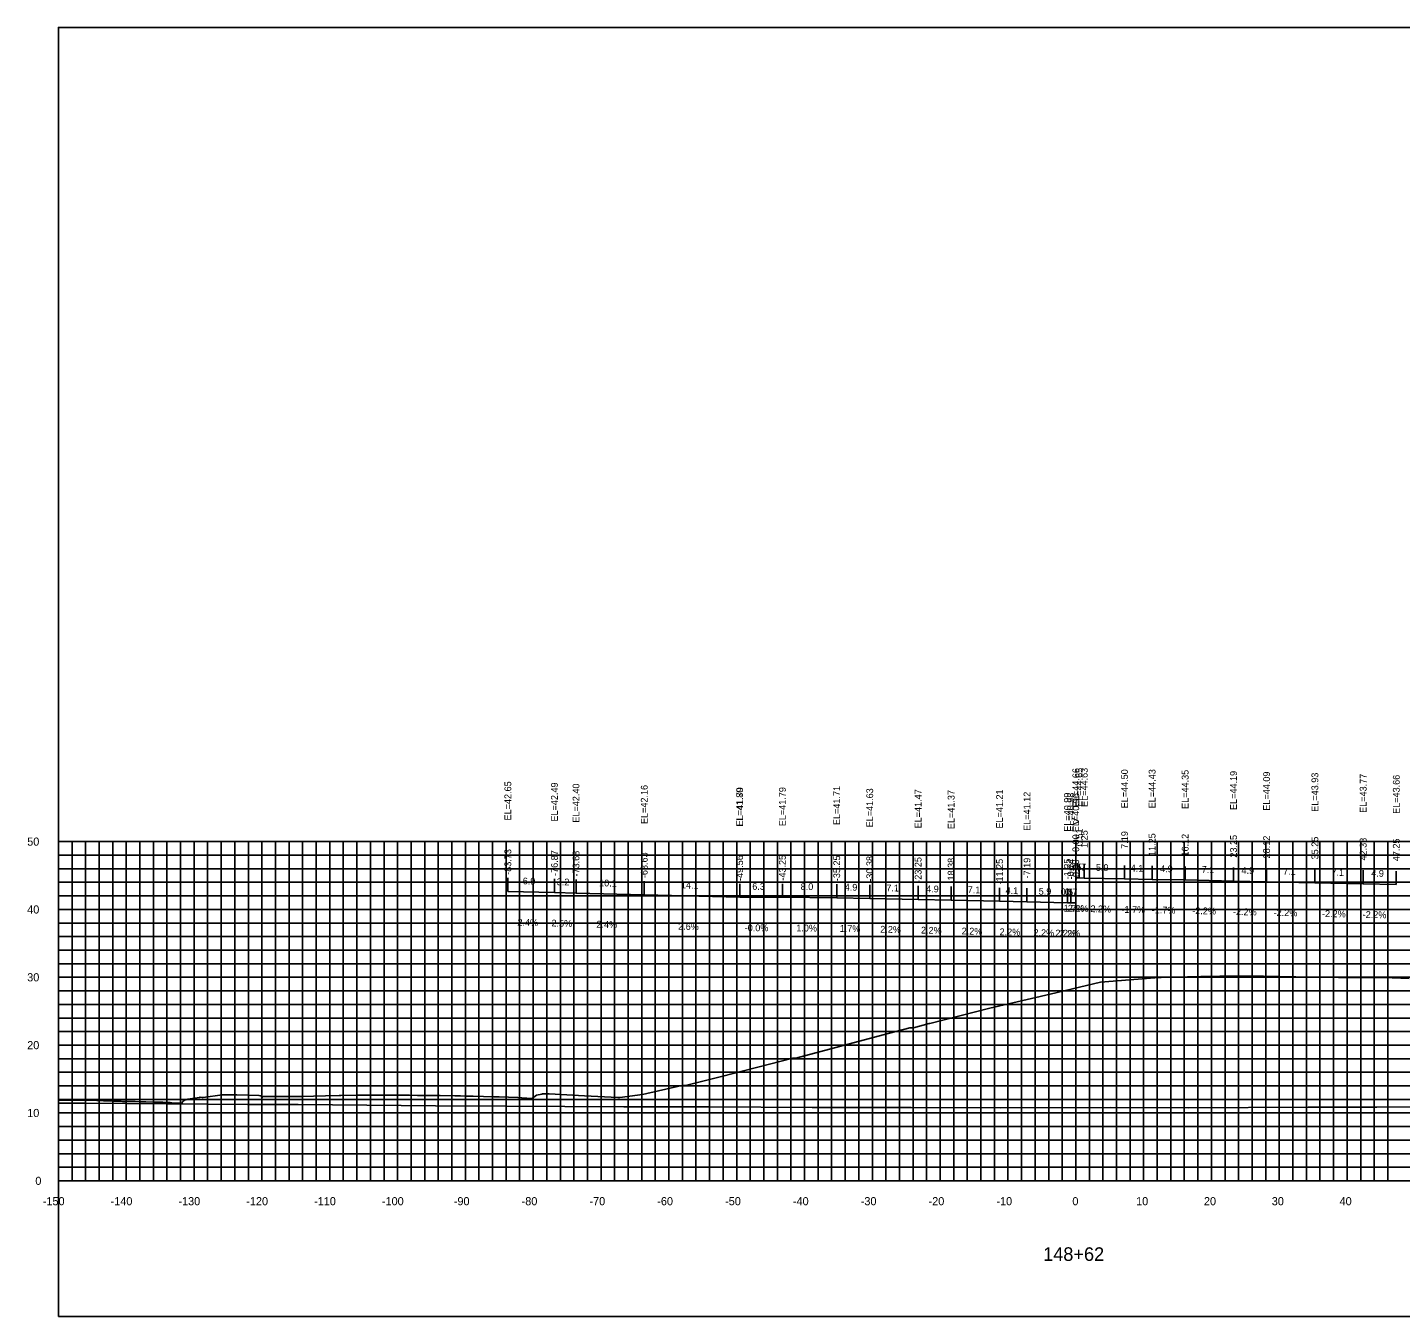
# Model space of a CAD drawing. Extents: x 1800880 to 1818864, y 245271 to 250560.
# Drawn here: x 1809065.8 to 1809268.2, y 247793.8 to 247983.8 of the extents above; entities that cross this region are included whole.
import ezdxf

# ---------------------------------------------------------------- set-up
doc = ezdxf.new("R2010")
doc.units = 0
for name, color, linetype in [('33', 7, 'Continuous'), ('ANNO-TXT', 7, 'Continuous'), ('AXIS', 7, 'Continuous'), ('CL-CNST', 7, 'Continuous'), ('DESIGN - DRAINAGE - Bridges', 7, 'Continuous'), ('Level 32', 7, 'Continuous'), ('Level 37', 7, 'Continuous'), ('Level 46', 7, 'Continuous'), ('Level 62', 7, 'Continuous'), ('SHT-BDR', 7, 'Continuous')]:
    doc.layers.add(name, color=color, linetype=linetype)

msp = doc.modelspace()

# ---------------------------------------------------------------- linework, layer by layer
at = {"layer": 'AXIS'}
msp.add_lwpolyline([(1809220.36, 247858.46), (1809220.86, 247858.45), (1809221.61, 247858.43), (1809227.55, 247858.3), (1809231.61, 247858.23), (1809236.48, 247858.15), (1809243.61, 247857.99), (1809248.48, 247857.89), (1809255.61, 247857.73), (1809262.73, 247857.57), (1809267.61, 247857.46)], dxfattribs=at)
at = {"layer": 'CL-CNST'}
msp.add_lwpolyline([(1809070.36, 247825.7), (1809076.01, 247825.63), (1809077, 247825.61), (1809078.48, 247825.56), (1809078.55, 247825.56), (1809078.62, 247825.55), (1809078.71, 247825.55), (1809078.8, 247825.55), (1809078.9, 247825.55), (1809079.01, 247825.54), (1809079.14, 247825.54), (1809079.28, 247825.53), (1809079.44, 247825.53), (1809079.63, 247825.52), (1809079.81, 247825.51), (1809079.84, 247825.51), (1809080.08, 247825.51), (1809080.37, 247825.5), (1809080.71, 247825.49), (1809081.13, 247825.48), (1809081.66, 247825.47), (1809082.34, 247825.46), (1809083.25, 247825.44), (1809084.53, 247825.41), (1809085.77, 247825.38), (1809085.98, 247825.37), (1809086.24, 247825.36), (1809086.44, 247825.35), (1809086.62, 247825.34), (1809086.76, 247825.33), (1809086.89, 247825.32), (1809087, 247825.31), (1809087.09, 247825.31), (1809088.59, 247825.23), (1809088.61, 247825.21), (1809088.65, 247825.49), (1809088.68, 247825.5), (1809089, 247825.75), (1809089.16, 247825.75), (1809089.44, 247825.85), (1809091.17, 247826.1), (1809091.25, 247826.11), (1809091.53, 247826.1), (1809091.72, 247826.1), (1809094.49, 247826.48), (1809095.94, 247826.49), (1809096.02, 247826.49), (1809096.59, 247826.5), (1809096.65, 247826.5), (1809099.92, 247826.38), (1809100.2, 247826.32), (1809100.38, 247826.06), (1809100.38, 247826.06), (1809100.38, 247826.07), (1809100.39, 247826.08), (1809100.4, 247826.08), (1809100.4, 247826.09), (1809100.42, 247826.11), (1809100.43, 247826.11), (1809100.44, 247826.12), (1809100.44, 247826.13), (1809100.45, 247826.15), (1809100.47, 247826.16), (1809100.48, 247826.17), (1809100.49, 247826.19), (1809100.51, 247826.2), (1809100.52, 247826.22), (1809100.53, 247826.23), (1809101.88, 247826.22), (1809102.06, 247826.22), (1809106.19, 247826.23), (1809109.74, 247826.32), (1809111.73, 247826.37), (1809111.98, 247826.38), (1809114.41, 247826.44), (1809116, 247826.44), (1809116.12, 247826.44), (1809116.41, 247826.44), (1809117.29, 247826.44), (1809120.24, 247826.43), (1809121.06, 247826.42), (1809122.14, 247826.41), (1809123.31, 247826.4), (1809126.62, 247826.37), (1809128.79, 247826.32), (1809129.63, 247826.31), (1809130.45, 247826.29), (1809130.83, 247826.29), (1809131.51, 247826.28), (1809134.54, 247826.19), (1809135.36, 247826.16), (1809138.09, 247826.06), (1809138.63, 247826.04), (1809138.7, 247826.03), (1809140.2, 247825.92), (1809140.47, 247826.13), (1809140.86, 247826.41), (1809141.62, 247826.59), (1809141.72, 247826.61), (1809141.75, 247826.61), (1809142.02, 247826.61), (1809142.25, 247826.61), (1809142.73, 247826.61), (1809147.9, 247826.34), (1809152.84, 247826.1), (1809153.14, 247826.1), (1809156.49, 247826.53), (1809162.29, 247827.85), (1809162.49, 247827.85), (1809162.79, 247827.85), (1809168.14, 247829.19), (1809178.62, 247831.89), (1809178.85, 247831.89), (1809179.08, 247831.88), (1809191.95, 247835.31), (1809195.9, 247836.36), (1809196.03, 247836.36), (1809196.41, 247836.36), (1809198.73, 247836.99), (1809198.82, 247836.99), (1809207.68, 247839.25), (1809216.57, 247841.3), (1809223.98, 247843.07), (1809232.01, 247843.72), (1809232.92, 247843.79), (1809238.8, 247843.91), (1809244.42, 247844.04), (1809248.05, 247843.97), (1809255.18, 247843.83), (1809259.11, 247843.78), (1809266.98, 247843.7), (1809269.49, 247843.63)], dxfattribs=at)
at = {"layer": 'DESIGN - DRAINAGE - Bridges'}
for p, q in [((1809070.3, 247863.8), (1809070.36, 247863.8)), ((1809070.36, 247813.8), (1809070.36, 247863.8)), ((1809070.3, 247853.8), (1809070.36, 247853.8)), ((1809070.3, 247843.8), (1809070.36, 247843.8)), ((1809070.3, 247833.8), (1809070.36, 247833.8)), ((1809070.3, 247823.8), (1809070.36, 247823.8)), ((1809070.3, 247813.8), (1809070.36, 247813.8)), ((1809070.36, 247813.8), (1809370.36, 247813.8)), ((1809070.36, 247813.74), (1809070.36, 247813.8)), ((1809080.36, 247813.74), (1809080.36, 247813.8)), ((1809090.36, 247813.74), (1809090.36, 247813.8)), ((1809100.36, 247813.74), (1809100.36, 247813.8)), ((1809110.36, 247813.74), (1809110.36, 247813.8)), ((1809120.36, 247813.74), (1809120.36, 247813.8)), ((1809130.36, 247813.74), (1809130.36, 247813.8)), ((1809140.36, 247813.74), (1809140.36, 247813.8)), ((1809150.36, 247813.74), (1809150.36, 247813.8)), ((1809160.36, 247813.74), (1809160.36, 247813.8)), ((1809170.36, 247813.74), (1809170.36, 247813.8)), ((1809180.36, 247813.74), (1809180.36, 247813.8)), ((1809190.36, 247813.74), (1809190.36, 247813.8)), ((1809200.36, 247813.74), (1809200.36, 247813.8)), ((1809210.36, 247813.74), (1809210.36, 247813.8)), ((1809220.36, 247813.74), (1809220.36, 247813.8)), ((1809230.36, 247813.74), (1809230.36, 247813.8)), ((1809240.36, 247813.74), (1809240.36, 247813.8)), ((1809250.36, 247813.74), (1809250.36, 247813.8)), ((1809260.36, 247813.74), (1809260.36, 247813.8))]:
    msp.add_line(p, q, dxfattribs=at)
at = {"layer": 'Level 37'}
for p, q in [((1809220.36, 247858.46), (1809220.36, 247860.46)), ((1809220.86, 247858.45), (1809220.86, 247860.45)), ((1809221.61, 247858.43), (1809221.61, 247860.43)), ((1809227.55, 247858.3), (1809227.55, 247860.3)), ((1809231.61, 247858.23), (1809231.61, 247860.23)), ((1809236.48, 247858.15), (1809236.48, 247860.15)), ((1809243.61, 247857.99), (1809243.61, 247859.99)), ((1809248.48, 247857.89), (1809248.48, 247859.89)), ((1809255.61, 247857.73), (1809255.61, 247859.73)), ((1809136.62, 247856.45), (1809136.62, 247858.45)), ((1809143.49, 247856.29), (1809143.49, 247858.29)), ((1809146.67, 247856.2), (1809146.67, 247858.2)), ((1809156.73, 247855.96), (1809156.73, 247857.96)), ((1809262.73, 247857.57), (1809262.73, 247859.57)), ((1809267.61, 247857.46), (1809267.61, 247859.46)), ((1809170.8, 247855.6), (1809170.8, 247857.6)), ((1809170.8, 247855.59), (1809170.8, 247857.59)), ((1809177.1, 247855.59), (1809177.1, 247857.59)), ((1809185.11, 247855.51), (1809185.11, 247857.51)), ((1809189.98, 247855.43), (1809189.98, 247857.43)), ((1809197.11, 247855.27), (1809197.11, 247857.27)), ((1809201.98, 247855.17), (1809201.98, 247857.17)), ((1809209.11, 247855.01), (1809209.11, 247857.01)), ((1809213.16, 247854.92), (1809213.16, 247856.92)), ((1809219.11, 247854.79), (1809219.11, 247856.79)), ((1809219.61, 247854.78), (1809219.61, 247856.78)), ((1809220.35, 247854.76), (1809220.35, 247856.76))]:
    msp.add_line(p, q, dxfattribs=at)
msp.add_lwpolyline([(1809070.36, 247793.8), (1809370.36, 247793.8), (1809370.36, 247983.8), (1809070.36, 247983.8)], close=True, dxfattribs=at)
at = {"layer": 'Level 46'}
for p, q in [((1809070.36, 247863.8), (1809370.36, 247863.8)), ((1809070.36, 247813.8), (1809070.36, 247863.8)), ((1809072.36, 247813.8), (1809072.36, 247863.8)), ((1809074.36, 247813.8), (1809074.36, 247863.8)), ((1809076.36, 247813.8), (1809076.36, 247863.8)), ((1809078.36, 247813.8), (1809078.36, 247863.8)), ((1809080.36, 247813.8), (1809080.36, 247863.8)), ((1809082.36, 247813.8), (1809082.36, 247863.8)), ((1809084.36, 247813.8), (1809084.36, 247863.8)), ((1809086.36, 247813.8), (1809086.36, 247863.8)), ((1809088.36, 247813.8), (1809088.36, 247863.8)), ((1809090.36, 247813.8), (1809090.36, 247863.8)), ((1809092.36, 247813.8), (1809092.36, 247863.8)), ((1809094.36, 247813.8), (1809094.36, 247863.8)), ((1809096.36, 247813.8), (1809096.36, 247863.8)), ((1809098.36, 247813.8), (1809098.36, 247863.8)), ((1809100.36, 247813.8), (1809100.36, 247863.8)), ((1809102.36, 247813.8), (1809102.36, 247863.8)), ((1809104.36, 247813.8), (1809104.36, 247863.8)), ((1809106.36, 247813.8), (1809106.36, 247863.8)), ((1809108.36, 247813.8), (1809108.36, 247863.8)), ((1809110.36, 247813.8), (1809110.36, 247863.8)), ((1809112.36, 247813.8), (1809112.36, 247863.8)), ((1809114.36, 247813.8), (1809114.36, 247863.8)), ((1809116.36, 247813.8), (1809116.36, 247863.8)), ((1809118.36, 247813.8), (1809118.36, 247863.8)), ((1809120.36, 247813.8), (1809120.36, 247863.8)), ((1809122.36, 247813.8), (1809122.36, 247863.8)), ((1809124.36, 247813.8), (1809124.36, 247863.8)), ((1809126.36, 247813.8), (1809126.36, 247863.8)), ((1809128.36, 247813.8), (1809128.36, 247863.8)), ((1809130.36, 247813.8), (1809130.36, 247863.8)), ((1809132.36, 247813.8), (1809132.36, 247863.8)), ((1809134.36, 247813.8), (1809134.36, 247863.8)), ((1809136.36, 247813.8), (1809136.36, 247863.8)), ((1809138.36, 247813.8), (1809138.36, 247863.8)), ((1809140.36, 247813.8), (1809140.36, 247863.8)), ((1809142.36, 247813.8), (1809142.36, 247863.8)), ((1809144.36, 247813.8), (1809144.36, 247863.8)), ((1809146.36, 247813.8), (1809146.36, 247863.8)), ((1809148.36, 247813.8), (1809148.36, 247863.8)), ((1809150.36, 247813.8), (1809150.36, 247863.8)), ((1809152.36, 247813.8), (1809152.36, 247863.8)), ((1809154.36, 247813.8), (1809154.36, 247863.8)), ((1809156.36, 247813.8), (1809156.36, 247863.8)), ((1809158.36, 247813.8), (1809158.36, 247863.8)), ((1809160.36, 247813.8), (1809160.36, 247863.8)), ((1809162.36, 247813.8), (1809162.36, 247863.8)), ((1809164.36, 247813.8), (1809164.36, 247863.8)), ((1809166.36, 247813.8), (1809166.36, 247863.8)), ((1809168.36, 247813.8), (1809168.36, 247863.8)), ((1809170.36, 247813.8), (1809170.36, 247863.8)), ((1809172.36, 247813.8), (1809172.36, 247863.8)), ((1809174.36, 247813.8), (1809174.36, 247863.8)), ((1809176.36, 247813.8), (1809176.36, 247863.8)), ((1809178.36, 247813.8), (1809178.36, 247863.8)), ((1809180.36, 247813.8), (1809180.36, 247863.8)), ((1809182.36, 247813.8), (1809182.36, 247863.8)), ((1809184.36, 247813.8), (1809184.36, 247863.8)), ((1809186.36, 247813.8), (1809186.36, 247863.8)), ((1809188.36, 247813.8), (1809188.36, 247863.8)), ((1809190.36, 247813.8), (1809190.36, 247863.8)), ((1809192.36, 247813.8), (1809192.36, 247863.8)), ((1809194.36, 247813.8), (1809194.36, 247863.8)), ((1809196.36, 247813.8), (1809196.36, 247863.8)), ((1809198.36, 247813.8), (1809198.36, 247863.8)), ((1809200.36, 247813.8), (1809200.36, 247863.8)), ((1809202.36, 247813.8), (1809202.36, 247863.8)), ((1809204.36, 247813.8), (1809204.36, 247863.8)), ((1809206.36, 247813.8), (1809206.36, 247863.8)), ((1809208.36, 247813.8), (1809208.36, 247863.8)), ((1809210.36, 247813.8), (1809210.36, 247863.8)), ((1809212.36, 247813.8), (1809212.36, 247863.8)), ((1809214.36, 247813.8), (1809214.36, 247863.8)), ((1809216.36, 247813.8), (1809216.36, 247863.8)), ((1809218.36, 247813.8), (1809218.36, 247863.8)), ((1809220.36, 247813.8), (1809220.36, 247863.8)), ((1809222.36, 247813.8), (1809222.36, 247863.8)), ((1809224.36, 247813.8), (1809224.36, 247863.8)), ((1809226.36, 247813.8), (1809226.36, 247863.8)), ((1809228.36, 247813.8), (1809228.36, 247863.8)), ((1809230.36, 247813.8), (1809230.36, 247863.8)), ((1809232.36, 247813.8), (1809232.36, 247863.8)), ((1809234.36, 247813.8), (1809234.36, 247863.8)), ((1809236.36, 247813.8), (1809236.36, 247863.8)), ((1809238.36, 247813.8), (1809238.36, 247863.8)), ((1809240.36, 247813.8), (1809240.36, 247863.8)), ((1809242.36, 247813.8), (1809242.36, 247863.8)), ((1809244.36, 247813.8), (1809244.36, 247863.8)), ((1809246.36, 247813.8), (1809246.36, 247863.8)), ((1809248.36, 247813.8), (1809248.36, 247863.8)), ((1809250.36, 247813.8), (1809250.36, 247863.8)), ((1809252.36, 247813.8), (1809252.36, 247863.8)), ((1809254.36, 247813.8), (1809254.36, 247863.8)), ((1809256.36, 247813.8), (1809256.36, 247863.8)), ((1809258.36, 247813.8), (1809258.36, 247863.8)), ((1809260.36, 247813.8), (1809260.36, 247863.8)), ((1809262.36, 247813.8), (1809262.36, 247863.8)), ((1809264.36, 247813.8), (1809264.36, 247863.8)), ((1809266.36, 247813.8), (1809266.36, 247863.8)), ((1809070.36, 247861.8), (1809370.36, 247861.8)), ((1809070.36, 247859.8), (1809370.36, 247859.8)), ((1809070.36, 247857.8), (1809370.36, 247857.8)), ((1809070.36, 247855.8), (1809370.36, 247855.8)), ((1809070.36, 247853.8), (1809370.36, 247853.8)), ((1809070.36, 247851.8), (1809370.36, 247851.8)), ((1809070.36, 247849.8), (1809370.36, 247849.8)), ((1809070.36, 247847.8), (1809370.36, 247847.8)), ((1809070.36, 247845.8), (1809370.36, 247845.8)), ((1809070.36, 247843.8), (1809370.36, 247843.8)), ((1809070.36, 247841.8), (1809370.36, 247841.8)), ((1809070.36, 247839.8), (1809370.36, 247839.8)), ((1809070.36, 247837.8), (1809370.36, 247837.8)), ((1809070.36, 247835.8), (1809370.36, 247835.8)), ((1809070.36, 247833.8), (1809370.36, 247833.8)), ((1809070.36, 247831.8), (1809370.36, 247831.8)), ((1809070.36, 247829.8), (1809370.36, 247829.8)), ((1809070.36, 247827.8), (1809370.36, 247827.8)), ((1809070.36, 247825.8), (1809370.36, 247825.8)), ((1809070.36, 247823.8), (1809370.36, 247823.8)), ((1809070.36, 247821.8), (1809370.36, 247821.8)), ((1809070.36, 247819.8), (1809370.36, 247819.8)), ((1809070.36, 247817.8), (1809370.36, 247817.8)), ((1809070.36, 247815.8), (1809370.36, 247815.8)), ((1809070.36, 247813.8), (1809370.36, 247813.8))]:
    msp.add_line(p, q, dxfattribs=at)
at = {"layer": 'Level 62'}
for points in [[(1809136.62, 247856.45), (1809143.49, 247856.29), (1809146.67, 247856.2), (1809156.73, 247855.96), (1809170.8, 247855.6)], [(1809170.8, 247855.59), (1809177.1, 247855.59), (1809185.11, 247855.51), (1809189.98, 247855.43), (1809197.11, 247855.27), (1809201.98, 247855.17), (1809209.11, 247855.01), (1809213.16, 247854.92), (1809219.11, 247854.79), (1809219.61, 247854.78), (1809220.35, 247854.76)], [(1809070.36, 247825.26), (1809070.46, 247825.26), (1809074.34, 247825.24), (1809098.22, 247825.06), (1809105.71, 247825.04), (1809125.97, 247824.85), (1809136.33, 247824.83), (1809153.73, 247824.72), (1809166.41, 247824.72), (1809181.48, 247824.61), (1809196.09, 247824.63), (1809209.24, 247824.54), (1809225.46, 247824.59), (1809236.99, 247824.56), (1809254.6, 247824.64), (1809264.75, 247824.65), (1809283.54, 247824.76), (1809292.5, 247824.6), (1809312.34, 247824.72), (1809320.26, 247824.8), (1809327.56, 247824.76), (1809348.01, 247824.88), (1809355, 247825), (1809370.36, 247825.09)]]:
    msp.add_lwpolyline(points, dxfattribs=at)

# ---------------------------------------------------------------- texts
for s, p in [('-150', (1809068.05, 247810.2)), ('-140', (1809078.05, 247810.2)), ('-130', (1809088.05, 247810.2)), ('-120', (1809098.05, 247810.2)), ('-110', (1809108.05, 247810.2)), ('-100', (1809118.05, 247810.2)), ('-90', (1809128.65, 247810.2)), ('-80', (1809138.65, 247810.2)), ('-70', (1809148.65, 247810.2)), ('-60', (1809158.65, 247810.2)), ('-50', (1809168.65, 247810.2)), ('-40', (1809178.65, 247810.2)), ('-30', (1809188.65, 247810.2)), ('-20', (1809198.65, 247810.2)), ('-10', (1809208.65, 247810.2)), ('0', (1809219.85, 247810.2)), ('10', (1809229.25, 247810.2)), ('20', (1809239.25, 247810.2)), ('30', (1809249.25, 247810.2)), ('40', (1809259.25, 247810.2))]:
    msp.add_text(s, height=1.2).set_placement(p)
at = {"layer": '33'}
for s, p in [('50', (1809065.75, 247863.2)), ('40', (1809065.75, 247853.2)), ('30', (1809065.75, 247843.2)), ('20', (1809065.75, 247833.2)), ('10', (1809065.75, 247823.2)), ('0', (1809066.95, 247813.2))]:
    msp.add_text(s, height=1.2, dxfattribs=at).set_placement(p)
at = {"layer": 'ANNO-TXT'}
for s, rotation, p in [('0.5', 359.0171, (1809219.34, 247859.58)), ('0.7', 358.7397, (1809219.98, 247859.57)), ('5.9', 358.7397, (1809223.32, 247859.5)), ('4.1', 359.0171, (1809228.44, 247859.39)), ('4.9', 359.0171, (1809232.78, 247859.31)), ('7.1', 358.7397, (1809238.91, 247859.2)), ('4.9', 358.7397, (1809244.78, 247859.07)), ('7.1', 358.7397, (1809250.91, 247858.93)), ('7.1', 358.7397, (1809258.04, 247858.78)), ('6.9', 358.6173, (1809138.8, 247857.5)), ('3.2', 358.5531, (1809143.82, 247857.38)), ('10.1', 358.6065, (1809150.07, 247857.22)), ('14.1', 358.5272, (1809162.14, 247856.92)), ('6.3', 0.0274, (1809172.66, 247856.69)), ('4.9', 358.7397, (1809263.91, 247858.65)), ('8.0', 359.423, (1809179.79, 247856.67)), ('4.9', 359.0171, (1809186.28, 247856.59)), ('7.1', 358.7397, (1809192.41, 247856.48)), ('4.9', 358.7397, (1809198.28, 247856.35)), ('7.1', 358.7397, (1809204.41, 247856.21)), ('4.1', 358.7397, (1809210, 247856.09)), ('5.9', 358.7397, (1809214.88, 247855.98)), ('0.5', 358.7397, (1809218.1, 247855.91)), ('0.7', 358.7397, (1809218.72, 247855.9)), ('-1.7%', 359.0171, (1809218.11, 247853.5)), ('-2.2%', 358.7397, (1809218.72, 247853.5)), ('-2.2%', 358.7397, (1809222.06, 247853.42)), ('-1.7%', 359.0171, (1809227.08, 247853.31)), ('-1.7%', 359.0171, (1809231.55, 247853.23)), ('-2.2%', 358.7397, (1809237.52, 247853.13)), ('-2.2%', 358.7397, (1809243.52, 247852.99)), ('-2.2%', 358.7397, (1809249.52, 247852.86)), ('-2.2%', 358.7397, (1809256.65, 247852.7)), ('2.4%', 358.6173, (1809138.02, 247851.42)), ('2.5%', 358.5531, (1809143.04, 247851.3)), ('2.4%', 358.6065, (1809149.67, 247851.13)), ('2.6%', 358.5272, (1809161.72, 247850.83)), ('-2.2%', 358.7397, (1809262.65, 247852.57)), ('-0.0%', 0.0274, (1809171.54, 247850.59)), ('1.0%', 359.423, (1809179.14, 247850.57)), ('1.7%', 359.0171, (1809185.54, 247850.5)), ('2.2%', 358.7397, (1809191.52, 247850.39)), ('2.2%', 358.7397, (1809197.52, 247850.26)), ('2.2%', 358.7397, (1809203.52, 247850.13)), ('2.2%', 358.7397, (1809209.11, 247850.01)), ('2.2%', 358.7397, (1809214.11, 247849.9)), ('2.2%', 358.7397, (1809217.34, 247849.83)), ('2.2%', 358.7397, (1809217.96, 247849.81))]:
    msp.add_text(s, height=1, rotation=rotation, dxfattribs=at).set_placement(p)
at = {"layer": 'DESIGN - DRAINAGE - Bridges'}
for s, height, p in [('>', 1.5, (1809219.75, 247866.05)), ('-', 0.0001, (1809070.36, 247813.8))]:
    msp.add_text(s, height=height, dxfattribs=at).set_placement(p)
at = {"layer": 'Level 32'}
msp.add_text('148+62', height=2, dxfattribs=at).set_placement((1809215.54, 247802))
at = {"layer": 'SHT-BDR'}
for s, p in [('EL=44.66', (1809220.86, 247868.88)), ('EL=44.65', (1809221.36, 247868.92)), ('EL=44.63', (1809222.11, 247868.91)), ('EL=44.50', (1809228.05, 247868.7)), ('EL=44.43', (1809232.11, 247868.71)), ('EL=44.35', (1809236.98, 247868.62)), ('EL=44.19', (1809244.11, 247868.46)), ('EL=44.09', (1809248.98, 247868.36)), ('EL=43.93', (1809256.11, 247868.2)), ('EL=42.65', (1809137.12, 247866.92)), ('EL=42.49', (1809143.99, 247866.76)), ('EL=42.40', (1809147.17, 247866.6)), ('EL=42.16', (1809157.23, 247866.39)), ('EL=41.71', (1809185.61, 247866.24)), ('EL=43.77', (1809263.23, 247868.04)), ('EL=43.66', (1809268.11, 247867.89)), ('EL=41.79', (1809171.3, 247866.06)), ('EL=41.80', (1809171.3, 247865.99)), ('EL=41.79', (1809177.6, 247866.07)), ('EL=41.63', (1809190.48, 247865.9)), ('EL=41.47', (1809197.61, 247865.75)), ('EL=41.37', (1809202.48, 247865.64)), ('EL=41.21', (1809209.61, 247865.73)), ('EL=41.12', (1809213.66, 247865.39)), ('EL=40.99', (1809219.61, 247865.26)), ('EL=40.98', (1809220.11, 247865.25)), ('EL=40.96', (1809220.85, 247865.19)), ('-0.00', (1809220.86, 247861.83)), ('0.51', (1809221.36, 247863.14)), ('1.25', (1809222.11, 247862.87)), ('7.19', (1809228.05, 247862.74)), ('11.25', (1809232.11, 247861.68)), ('16.12', (1809236.98, 247861.6)), ('23.25', (1809244.11, 247861.44)), ('28.12', (1809248.98, 247861.33)), ('35.25', (1809256.11, 247861.18)), ('42.38', (1809263.23, 247861.02)), ('47.25', (1809268.11, 247860.91)), ('-83.73', (1809137.12, 247858.91)), ('-76.87', (1809143.99, 247858.74)), ('-73.68', (1809147.17, 247858.66)), ('-63.63', (1809157.23, 247858.42)), ('-43.25', (1809177.6, 247858.05)), ('-49.56', (1809171.3, 247858.01)), ('-49.56', (1809171.3, 247858)), ('-35.25', (1809185.61, 247857.97)), ('-30.38', (1809190.48, 247857.89)), ('-23.25', (1809197.61, 247857.73)), ('-18.38', (1809202.48, 247857.62)), ('-11.25', (1809209.61, 247857.47)), ('-7.19', (1809213.66, 247858.37)), ('-1.25', (1809219.61, 247858.24)), ('-0.74', (1809220.11, 247858.23)), ('-0.00', (1809220.85, 247858.13))]:
    msp.add_text(s, height=1, rotation=90, dxfattribs=at).set_placement(p)

doc.saveas('drawing.dxf')
